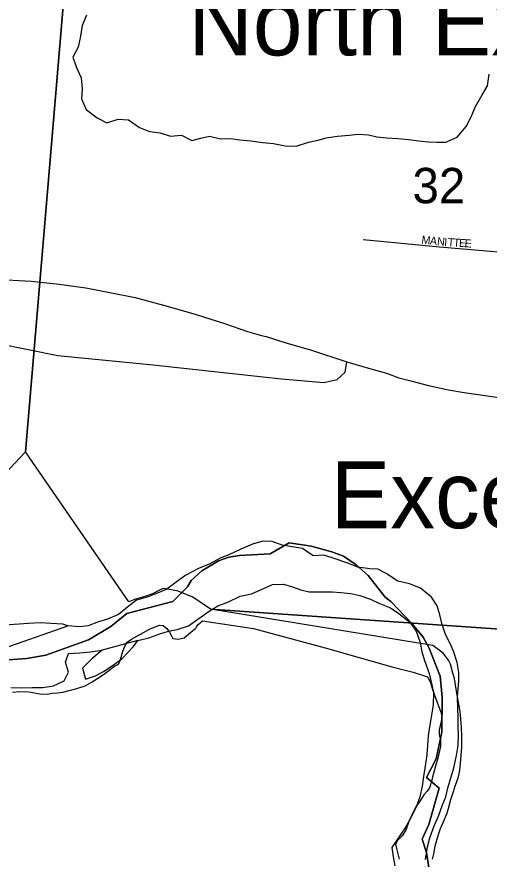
# Model space of a CAD drawing. Extents: x 1310247 to 1552180, y 377264 to 706493.
# Drawn here: x 1422503 to 1425450, y 542291 to 547550 of the extents above; entities that cross this region are included whole.
import ezdxf

# ---------------------------------------------------------------- set-up
doc = ezdxf.new("R2010")
doc.units = 0
for name, color, linetype in [('GM_X_Major_River', 7, 'Continuous'), ('GM_X_Minor_Lake', 7, 'Continuous'), ('GM_X_Section', 7, 'Continuous'), ('GM_X_Section_Text', 7, 'Continuous'), ('GM_X_State_Route', 7, 'Continuous'), ('GM_X_Township', 7, 'Continuous'), ('GM_X_Township_Road', 7, 'Continuous'), ('GM_X_Township_Subdivision', 7, 'Continuous'), ('GM_X_Township_Subdivision_Text', 7, 'Continuous'), ('GM_X_Unincorporated_Text', 7, 'Continuous')]:
    doc.layers.add(name, color=color, linetype=linetype)

msp = doc.modelspace()

# ---------------------------------------------------------------- linework, layer by layer
at = {"layer": 'GM_X_Major_River'}
for p, q in [((1422369.4, 543590.4), (1422820.9, 543748.7)), ((1423257.4, 543656.8), (1423035.2, 543596.6))]:
    msp.add_line(p, q, dxfattribs=at)
for points in [[(1425052.1, 542289.7), (1425066.3, 542367.5), (1425079.9, 542423.2), (1425106, 542498.7), (1425133.8, 542560.1), (1425159.8, 542629.5), (1425179.2, 542681.1), (1425195, 542742.9), (1425230.3, 542862.2), (1425246.5, 542937.9), (1425256.2, 542999.8), (1425258, 543065.9), (1425257.5, 543120), (1425257.1, 543178.2), (1425254.7, 543234.3), (1425252.5, 543302.6), (1425255.9, 543352.6), (1425261.4, 543404.5), (1425260.8, 543456.7), (1425250.5, 543519.1), (1425228.4, 543589.8), (1425203.8, 543642.6), (1425177.1, 543693.4), (1425155, 543762.2), (1425142.4, 543816.6), (1425126, 543873.2), (1425089.3, 543926.3), (1425020.7, 543982.3), (1424953.3, 544010.1), (1424879.6, 544026.1), (1424806.7, 544074.2), (1424755.3, 544101.6), (1424705.3, 544103), (1424631.4, 544115), (1424562, 544140.9), (1424488.5, 544166.9), (1424418.9, 544188.8), (1424352.7, 544184.6), (1424285.8, 544230.5), (1424221.9, 544242.2), (1424158, 544252), (1424096.5, 544273.7), (1424038.4, 544277.2), (1423973.7, 544256.9), (1423900.7, 544226.8), (1423825.5, 544190.7), (1423770.8, 544170.2), (1423703.7, 544133.9), (1423636.7, 544105.6), (1423557.4, 544063.6), (1423498.1, 544021.1), (1423438.7, 543976.6), (1423373.8, 543950.3), (1423323.1, 543929.6), (1423250.3, 543907.5), (1423193, 543864.9), (1423137.6, 543818.3), (1423068.7, 543790.1), (1423012, 543773.6), (1422947.2, 543747.3), (1422892.9, 543740.7), (1422820.9, 543748.7)], [(1423257.4, 543656.8), (1423326, 543673), (1423394.9, 543697.2), (1423449.5, 543713.8), (1423503.9, 543724.3), (1423574.7, 543748.5), (1423632, 543789), (1423703.6, 543839.2), (1423756.6, 543871.9), (1423819.4, 543896.2), (1423896.6, 543932.3), (1423967.2, 543948.4), (1424034.1, 543976.7), (1424099.1, 544007), (1424167.3, 544007.2), (1424223, 543991.7), (1424274.6, 543972.2), (1424326.4, 543960.8), (1424400.6, 543960.8), (1424472.8, 543960.9), (1424524.8, 543955.5), (1424586.8, 543949.8), (1424642.6, 543938.3), (1424710.1, 543914.4), (1424761.5, 543889), (1424834.9, 543861), (1424886.1, 543825.5), (1424954.7, 543771.6), (1424995.3, 543714.3), (1425019.4, 543643.6), (1425029.8, 543585.2), (1425046.3, 543530.6), (1425076.2, 543449.6), (1425092.2, 543379), (1425102.9, 543328.6), (1425100.8, 543254.5), (1425091.1, 543190.6), (1425079.4, 543130.8), (1425069.4, 543060.9), (1425065.8, 543002.9), (1425060.2, 542942.9), (1425047.8, 542859.1), (1425040.4, 542807.1), (1425032.7, 542747.2), (1425016.8, 542679.5), (1424997.2, 542621.9), (1424965.3, 542556.6), (1424929.5, 542493.4), (1424889.7, 542434.4), (1424843.7, 542363.4), (1424850.1, 542305.1), (1424860.5, 542248.7)], [(1422820.9, 543748.7), (1422789.1, 543757.5), (1422717, 543763.5), (1422649, 543767.3), (1422576.7, 543763.2), (1422518.4, 543758.8), (1422454.2, 543754.5), (1422383.7, 543742.4), (1422317.1, 543730.1), (1422251, 543729.9), (1422179, 543737.8), (1422106.3, 543717.7), (1422148.9, 543662.5), (1422208.6, 543646.8), (1422285.1, 543658.8), (1422349.5, 543667.1)], [(1423035.2, 543596.6), (1422971.6, 543542.2), (1422911.8, 543483.7), (1422932, 543414.9), (1422992.7, 543435.4), (1423043.5, 543462.1), (1423104.8, 543502.5), (1423160.1, 543543.1), (1423230.3, 543619.4), (1423257.4, 543656.8)], [(1422465.4, 543363.3), (1422531.5, 543361.6), (1422599.7, 543363.7), (1422665.9, 543362), (1422732.4, 543374.2), (1422797.4, 543404.5), (1422824.9, 543457.9), (1422806.6, 543520.5), (1422826.1, 543576.2), (1422896.4, 543580.3), (1422962.8, 543586.5), (1423035.2, 543596.6)]]:
    msp.add_lwpolyline(points, dxfattribs=at)
at = {"layer": 'GM_X_Minor_Lake'}
msp.add_lwpolyline([(1422938.3, 547561.9), (1422910.4, 547496.5), (1422900.6, 547430.6), (1422884.6, 547360.9), (1422852.8, 547299.6), (1422875.1, 547234.8), (1422903.4, 547169.9), (1422909.5, 547101.6), (1422905.7, 547037.6), (1422936, 546972.7), (1423004.8, 546920.7), (1423064, 546889), (1423134.8, 546911.2), (1423198.9, 546907.5), (1423267.7, 546859.5), (1423331.2, 546833.8), (1423397.1, 546826), (1423462.7, 546806.2), (1423531.1, 546812.3), (1423594.3, 546778.6), (1423650.8, 546793.1), (1423705.3, 546805.7), (1423773, 546789.8), (1423839.2, 546790), (1423895.1, 546782.5), (1423963.1, 546776.7), (1424035.1, 546766.8), (1424105, 546758.9), (1424176.8, 546744.9), (1424246.9, 546743), (1424323.8, 546767), (1424382.2, 546779.5), (1424432.8, 546794.2), (1424503.3, 546806.3), (1424575.6, 546812.4), (1424631.9, 546816.9), (1424697.9, 546813.1), (1424749.8, 546801.7), (1424811.8, 546796), (1424879.8, 546790.2), (1424945.8, 546784.4), (1425011.7, 546776.6), (1425071.7, 546771), (1425125.7, 546767.5), (1425179.9, 546768.1), (1425250.9, 546800.2), (1425306.9, 546864.9), (1425338.6, 546926.2), (1425364.5, 546991.6), (1425404.4, 547058.7), (1425440.2, 547119.9), (1425450.2, 547191.8)], dxfattribs=at)
at = {"layer": 'GM_X_Section'}
for points in [[(1422946.7, 549442.3), (1422557.5, 544834.8), (1421591.5, 543809.6)], [(1425096.7, 542290.2), (1425105.4, 542324), (1425112.4, 542371.8), (1425131.9, 542439.4), (1425146.8, 542483.1), (1425163.6, 542520.7), (1425186.8, 542574.2), (1425195.5, 542608), (1425210.7, 542663.7), (1425221.4, 542695.5), (1425240.6, 542753.1), (1425257.8, 542804.7), (1425266.6, 542846.5), (1425269, 542864.5), (1425274.6, 542938.4), (1425279.8, 542992.3), (1425279.2, 543058.3), (1425278.4, 543112.3), (1425272.1, 543192.4), (1425266.8, 543226.5), (1425256, 543280.7), (1425243.6, 543353), (1425233, 543419.2), (1425223.7, 543453.4), (1425208.9, 543507.7), (1425195.5, 543534), (1425162.3, 543576.7), (1425099.4, 543626.1), (1423710.3, 543852), (1427746.2, 543573.2)], [(1422475.2, 543334.6), (1422519.3, 543337.6), (1422577.3, 543336.4), (1422647, 543322.9), (1422692.9, 543321.9), (1422723.1, 543327.2), (1422757.1, 543330.5), (1422789.2, 543333.8), (1422877.7, 543355.9), (1422930, 543372.8), (1422972.6, 543397.9), (1423043.6, 543444.3), (1423112.7, 543496.8), (1423136.9, 543508.3), (1423149.6, 543538.1), (1423164.7, 543589.7), (1423181.6, 543629.3), (1423191.9, 543645.1), (1423218.3, 543664.5), (1423256.8, 543685.7), (1423329.7, 543728.1), (1423376.1, 543745.2), (1423396.2, 543752.7), (1423416.1, 543750.3), (1423439.8, 543731.8), (1423455.2, 543707.5), (1423468.8, 543685.2), (1423476.4, 543669), (1423510.3, 543664.3), (1423546.5, 543673.5), (1423589.2, 543708.6), (1423619.8, 543733.9), (1423624, 543741.8), (1423632.2, 543753.7), (1423660.8, 543779), (1423979.7, 543732.2), (1424427.1, 543610.6), (1424850.5, 543489.5), (1424975.8, 543458.8), (1425065.2, 543428.8), (1425084.4, 543394.4), (1425097.5, 543350.2), (1425123.9, 543275.6), (1425148.5, 543209.1), (1425153.9, 543182.9), (1425151.2, 543151), (1425138.1, 543099.3), (1425137.4, 543069.3), (1425146.7, 543033.1), (1425145.8, 542995.1), (1425130.2, 542921.5), (1425115.2, 542871.8), (1425102.2, 542826), (1425091.2, 542778.3), (1425080.4, 542740.5), (1425063.8, 542714.9), (1425043.4, 542693.3), (1425018.6, 542655.9), (1424991.7, 542618.5), (1424981.3, 542596.7), (1424968.6, 542564.9), (1424949.7, 542525.3), (1424930.6, 542471.8), (1424907.8, 542436.2), (1424877.2, 542406.9), (1424866.7, 542385.1), (1424872.1, 542357), (1424888.7, 542290.7)]]:
    msp.add_lwpolyline(points, dxfattribs=at)
msp.add_lwpolyline([(1422946.7, 549442.3), (1428176.5, 548977.8), (1427746.2, 543573.2), (1423710.3, 543852), (1423601.9, 543926.3), (1423508.7, 543964.3), (1423445, 543977.7), (1423415.1, 543980.3), (1423392.9, 543970.8), (1423350.4, 543947.7), (1423302, 543930.7), (1423243.7, 543914), (1423201.3, 543896.9), (1422557.5, 544834.8)], close=True, dxfattribs=at)
at = {"layer": 'GM_X_State_Route'}
for points in [[(1420999.6, 545743.6), (1421047.6, 545756.8), (1421150.2, 545783.8), (1421248.3, 545805.3), (1421424.3, 545843.6), (1421549.5, 545863.9), (1421732.2, 545888.7), (1421911.5, 545905.6), (1422079.5, 545914.7), (1422265.6, 545918.1), (1422440.4, 545909), (1422592.7, 545900), (1422766.3, 545880.8), (1422933.2, 545858.3), (1423093.4, 545826.7), (1423241.1, 545797.4), (1423440.8, 545743.2), (1423622.3, 545692.5), (1423799.4, 545635), (1423942.6, 545585.4), (1424029.4, 545561.5)], [(1424029.4, 545561.5), (1424057.7, 545553.8), (1424181.7, 545515.4), (1424335.1, 545471.4), (1424561.8, 545397), (1424711.8, 545351.9), (1424808.7, 545326), (1424886.6, 545296.6), (1424961, 545277.5), (1425063.6, 545251.5), (1425148.7, 545232.1)], [(1425148.7, 545232.1), (1425196.7, 545221.1), (1425294.8, 545204.2), (1425381.7, 545191.8), (1425495.5, 545176), (1425609.5, 545170.3), (1425788.8, 545161.3), (1425915.1, 545155.7), (1426026.7, 545153.4), (1426127.1, 545155.7), (1426271.5, 545163.6), (1426363.8, 545168)]]:
    msp.add_lwpolyline(points, dxfattribs=at)
at = {"layer": 'GM_X_Township'}
for points in [[(1425074.5, 542239.3), (1425059.9, 542331.7), (1425031.5, 542416.1), (1425074, 542507.3), (1425137.2, 542734.6), (1425059.4, 542801.6), (1425120, 542916.8), (1425155, 543083.9), (1425157, 543302.4), (1425143.4, 543433.4), (1425075.7, 543607.7), (1425037.9, 543677.2), (1424970.3, 543761), (1424836.5, 543900), (1424802.2, 543926.4), (1424695, 544062), (1424619.4, 544128), (1424541.3, 544182), (1424468.9, 544210.4), (1424339.5, 544245.7), (1424202.8, 544266.3), (1424083.8, 544196.5), (1423891.3, 544187.8), (1423825.9, 544177.2), (1423760.4, 544153.5), (1423657.6, 544091.4), (1423591.6, 544030.1), (1423567.3, 543990.9), (1423476.4, 543899.9), (1423189.8, 543825.7), (1423089.1, 543743.8), (1422949.4, 543660), (1422683.7, 543565.4), (1422565.3, 543543.7), (1422357.1, 543530.3)], [(1422357.1, 543530.3), (1422565.3, 543543.7), (1422683.7, 543565.4), (1422949.4, 543660), (1423089.1, 543743.8), (1423189.8, 543825.7), (1423476.4, 543899.9), (1423567.3, 543990.9), (1423591.6, 544030.1), (1423657.6, 544091.4), (1423760.4, 544153.5), (1423825.9, 544177.2), (1423891.3, 544187.8), (1424083.8, 544196.5), (1424202.8, 544266.3), (1424339.5, 544245.7), (1424468.9, 544210.4), (1424541.3, 544182), (1424619.4, 544128), (1424695, 544062), (1424802.2, 543926.4), (1424836.5, 543900), (1424970.3, 543761), (1425037.9, 543677.2), (1425075.7, 543607.7), (1425143.4, 543433.4), (1425157, 543302.4), (1425155, 543083.9), (1425120, 542916.8), (1425059.4, 542801.6), (1425137.2, 542734.6), (1425074, 542507.3), (1425031.5, 542416.1), (1425059.9, 542331.7), (1425074.5, 542239.3)]]:
    msp.add_lwpolyline(points, dxfattribs=at)
at = {"layer": 'GM_X_Township_Road'}
msp.add_lwpolyline([(1421075.8, 545682.3), (1421256.2, 545711.7), (1421445.7, 545712.8), (1422200.9, 545547.9), (1422758, 545435.4), (1423353.9, 545376.7), (1424154.6, 545291), (1424418.5, 545267.3), (1424502, 545286.5), (1424551.6, 545331.6), (1424561.8, 545397)], dxfattribs=at)
at = {"layer": 'GM_X_Township_Subdivision'}
msp.add_lwpolyline([(1426192.8, 545934.2), (1425938.8, 545966.6), (1425853.2, 545985.1), (1425766.2, 546026), (1425667, 546064.7), (1425606.1, 546073.7), (1425140.3, 546112), (1424664.4, 546157.1)], dxfattribs=at)

# ---------------------------------------------------------------- texts
at = {"layer": 'GM_X_Section_Text'}
msp.add_text('32', height=221, rotation=0, dxfattribs=at).set_placement((1424971.9, 546386.3))
at = {"layer": 'GM_X_Township_Subdivision_Text'}
for s, rotation, p in [('M', 353.4657, (1425025.8, 546135.7)), ('A', 353.451, (1425078.3, 546129.7)), ('N', 355.1555, (1425123.6, 546124.6)), ('I', 356.1577, (1425168.4, 546120.8)), ('T', 356.2729, (1425190.4, 546119.3)), ('T', 356.2813, (1425225.6, 546117)), ('E', 356.2541, (1425260.7, 546114.7)), ('E', 356.2587, (1425295.8, 546112.4))]:
    msp.add_text(s, height=50, rotation=rotation, dxfattribs=at).set_placement(p)
at = {"layer": 'GM_X_Unincorporated_Text'}
for s, p in [('North Excello', (1423572.7, 547309.8)), ('Excello', (1424461.5, 544357.4))]:
    msp.add_text(s, height=417, rotation=0, dxfattribs=at).set_placement(p)

doc.saveas('drawing.dxf')
